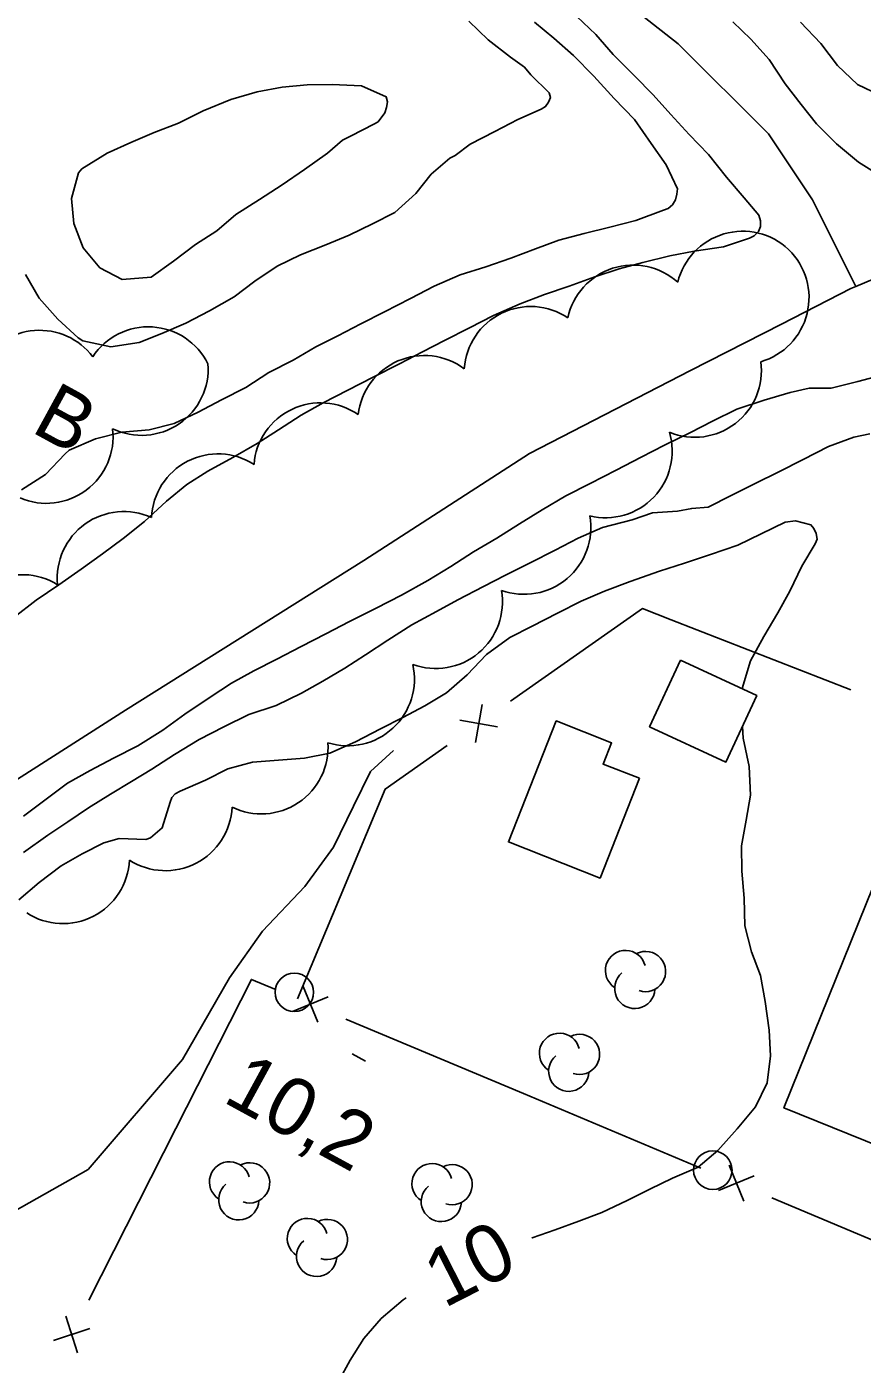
# Model space of a CAD drawing. Extents: x 219136 to 222520, y 5421589 to 5424530.
# Drawn here: x 221619.8 to 221663.2, y 5423320.3 to 5423389.8 of the extents above; entities that cross this region are included whole.
import ezdxf

# ---------------------------------------------------------------- set-up
doc = ezdxf.new("R2010")
doc.units = 0
for name, color, linetype in [('Level 1', 7, 'Continuous'), ('Level 2', 7, 'Continuous'), ('Level 22', 7, 'Continuous'), ('Level 3', 7, 'Continuous'), ('Level 31', 7, 'Continuous'), ('Level 36', 7, 'Continuous'), ('Level 37', 7, 'Continuous'), ('Level 4', 7, 'Continuous'), ('Level 44', 7, 'Continuous')]:
    doc.layers.add(name, color=color, linetype=linetype)

msp = doc.modelspace()

# ---------------------------------------------------------------- linework, layer by layer
at = {"layer": 'Level 1'}
for points in [[(221642.82, 5423390.05), (221643.81, 5423389.09), (221644.98, 5423388.18), (221645.7, 5423387.66)], [(221645.7, 5423387.66), (221646.04, 5423387.26), (221646.98, 5423386.34), (221647.05, 5423386.09), (221646.95, 5423385.84), (221646.8, 5423385.62), (221646.57, 5423385.48), (221645.35, 5423384.95), (221644.16, 5423384.33), (221642.88, 5423383.67), (221642.1, 5423383.07), (221642.1, 5423383.07)], [(221642.1, 5423383.07), (221641.83, 5423382.94), (221640.86, 5423382.1), (221640.06, 5423381.1), (221638.96, 5423380.12), (221637.8, 5423379.52), (221636.59, 5423378.94), (221635.38, 5423378.43), (221634.06, 5423377.91), (221632.86, 5423377.32), (221631.69, 5423376.54), (221630.63, 5423375.74), (221629.34, 5423375), (221628.11, 5423374.37), (221626.87, 5423373.83), (221625.69, 5423373.37), (221624.21, 5423373.14), (221622.76, 5423373.45), (221622.51, 5423373.6), (221621.47, 5423374.57), (221620.49, 5423375.67), (221619.79, 5423376.89)], [(221619.43, 5423344.4), (221620.5, 5423345.3), (221621.63, 5423346.18), (221622.73, 5423346.79), (221623.85, 5423347.36), (221624.65, 5423347.6), (221626.03, 5423347.54), (221626.27, 5423347.63), (221626.88, 5423348.14), (221627.29, 5423349.48), (221627.39, 5423349.72), (221627.56, 5423349.92), (221627.82, 5423350.06), (221629.14, 5423350.63), (221630.3, 5423351.21), (221631.58, 5423351.56), (221632.93, 5423351.67), (221634.27, 5423351.76), (221635.6, 5423352.03), (221636.93, 5423352.62), (221638.22, 5423353.29), (221639.38, 5423353.88), (221640.53, 5423354.48), (221641.66, 5423355.16), (221642.73, 5423356.09), (221643.73, 5423357.16), (221644.94, 5423358.03), (221646.1, 5423358.63), (221647.42, 5423359.3), (221648.64, 5423359.92), (221649.86, 5423360.44), (221651.19, 5423360.94), (221652.71, 5423361.49), (221654.02, 5423361.89), (221655.37, 5423362.34), (221656.78, 5423362.84), (221658, 5423363.42), (221659.25, 5423364.03), (221659.79, 5423364.1), (221660.58, 5423363.89), (221660.74, 5423363.69), (221660.86, 5423363.43), (221660.9, 5423363.15), (221660.81, 5423362.91), (221660.12, 5423361.75), (221659.49, 5423360.45), (221658.86, 5423359.32), (221658.13, 5423358.09), (221657.44, 5423356.82), (221657.02, 5423355.39), (221657.02, 5423355.37)], [(221657.03, 5423353.42), (221657.06, 5423352.8), (221657.38, 5423351.34), (221657.44, 5423349.85), (221657.22, 5423348.54), (221656.97, 5423347.22), (221656.99, 5423345.89), (221657.12, 5423344.5), (221657.15, 5423343.05), (221657.5, 5423341.71)], [(221657.5, 5423341.71), (221657.97, 5423340.47), (221658.21, 5423339.12), (221658.41, 5423337.64), (221658.49, 5423336.3), (221658.31, 5423334.9), (221657.71, 5423333.66), (221656.76, 5423332.51), (221655.75, 5423331.38), (221654.73, 5423330.52), (221653.4, 5423329.95), (221652.21, 5423329.38), (221651.04, 5423328.78), (221649.72, 5423328.16), (221648.52, 5423327.72), (221647.29, 5423327.27), (221646.11, 5423326.84), (221646.09, 5423326.83)], [(221639.56, 5423323.73), (221639.4, 5423323.63), (221638.25, 5423322.65), (221637.36, 5423321.61), (221636.64, 5423320.49), (221636.04, 5423319.38)]]:
    msp.add_lwpolyline(points, dxfattribs=at)
at = {"layer": 'Level 2'}
for points in [[(221646.22, 5423390.01), (221647.23, 5423389.18), (221648.25, 5423388.27), (221649.31, 5423387.2), (221650.36, 5423386.03), (221651.42, 5423384.95), (221652.28, 5423383.7), (221653.07, 5423382.6), (221653.65, 5423381.35), (221653.62, 5423381.06), (221653.54, 5423380.77), (221653.39, 5423380.51), (221653.17, 5423380.32), (221652.92, 5423380.23), (221651.49, 5423379.7), (221650.13, 5423379.35), (221648.81, 5423379.02), (221647.48, 5423378.67), (221646.28, 5423378.23), (221645, 5423377.75), (221643.7, 5423377.29), (221642.37, 5423376.87), (221641.02, 5423376.29), (221639.78, 5423375.65), (221638.43, 5423374.96), (221637.21, 5423374.33), (221636, 5423373.71), (221634.87, 5423373.13), (221633.68, 5423372.44), (221632.42, 5423371.8), (221631.23, 5423371.02), (221629.97, 5423370.38), (221628.76, 5423369.75), (221627.51, 5423369.15), (221626.21, 5423368.83), (221624.78, 5423368.7), (221623.41, 5423368.36), (221622.05, 5423367.77), (221621.84, 5423367.58), (221620.82, 5423366.5), (221619.57, 5423365.7)], [(221648.43, 5423390.3), (221649.41, 5423389.36), (221650.31, 5423388.32), (221651.42, 5423387.21), (221652.38, 5423386.23), (221653.3, 5423385.21), (221654.26, 5423384.17), (221655.27, 5423383.12), (221656.19, 5423381.95), (221657.11, 5423380.87)], [(221661.64, 5423370.99), (221663.02, 5423371.34), (221664.45, 5423371.71), (221665.74, 5423372.37), (221666.41, 5423372.92), (221667.19, 5423374.05), (221667.95, 5423375.39), (221668.09, 5423375.89), (221668.06, 5423376.16), (221667.99, 5423376.43), (221667.95, 5423377.86), (221667.34, 5423379.15), (221666.56, 5423380.27), (221665.54, 5423381.19), (221664.36, 5423381.91), (221663.05, 5423382.73), (221661.92, 5423383.69), (221660.88, 5423384.72), (221660.07, 5423385.73), (221659.25, 5423386.8), (221658.41, 5423388.07), (221657.46, 5423389.12), (221656.53, 5423390.02)], [(221664.17, 5423386.21), (221663.01, 5423386.76), (221661.97, 5423387.76), (221661.09, 5423388.89), (221660.04, 5423390.01)], [(221635.47, 5423383.2), (221634.28, 5423382.35), (221633.12, 5423381.56), (221631.94, 5423380.79), (221630.71, 5423380.01), (221629.72, 5423379.17), (221628.61, 5423378.45), (221627.47, 5423377.58), (221626.31, 5423376.75), (221624.8, 5423376.63), (221623.65, 5423377.24), (221622.77, 5423378.28), (221622.29, 5423379.55), (221622.18, 5423380.85), (221622.54, 5423382.17), (221622.7, 5423382.38), (221624.03, 5423383.2), (221625.26, 5423383.75), (221626.46, 5423384.27), (221627.73, 5423384.75), (221629.02, 5423385.39), (221630.45, 5423385.99), (221631.81, 5423386.38), (221633.12, 5423386.63), (221634.41, 5423386.75), (221635.72, 5423386.77), (221637.23, 5423386.7), (221638.52, 5423386.12), (221638.58, 5423385.86), (221638.54, 5423385.57), (221638.45, 5423385.29), (221638.11, 5423384.83), (221637.87, 5423384.7), (221636.7, 5423384.1), (221636.25, 5423383.87), (221635.47, 5423383.2)], [(221657.11, 5423380.87), (221657.87, 5423379.97), (221657.96, 5423379.69), (221657.96, 5423379.39), (221657.86, 5423379.12), (221657.64, 5423378.9), (221657.39, 5423378.79), (221656.04, 5423378.34), (221654.52, 5423378.11), (221653.26, 5423377.87), (221651.85, 5423377.52), (221650.62, 5423377.19), (221649.35, 5423376.77), (221648.02, 5423376.29), (221646.75, 5423375.85), (221645.48, 5423375.37), (221644.09, 5423374.76), (221642.84, 5423374.13), (221641.54, 5423373.46), (221640.41, 5423372.88), (221639.21, 5423372.26), (221637.85, 5423371.56), (221636.53, 5423370.89), (221635.25, 5423370.23), (221634.1, 5423369.59), (221632.92, 5423368.82), (221631.81, 5423368.12), (221630.55, 5423367.38), (221629.26, 5423366.68), (221628.17, 5423365.98), (221627.11, 5423365.11), (221625.96, 5423364.07), (221624.86, 5423363.18), (221623.79, 5423362.38), (221622.68, 5423361.59), (221621.51, 5423360.77), (221620.34, 5423359.98), (221619.17, 5423359.08)], [(221619.68, 5423348.76), (221620.72, 5423349.54), (221621.96, 5423350.46), (221623.14, 5423351.13), (221624.36, 5423351.76), (221625.62, 5423352.4), (221626.92, 5423353.22), (221628.06, 5423354.06), (221629.38, 5423354.94), (221630.49, 5423355.67), (221631.64, 5423356.3), (221632.84, 5423356.91), (221634.11, 5423357.57), (221635.38, 5423358.22), (221636.62, 5423358.86), (221637.99, 5423359.56), (221639.31, 5423360.24), (221640.69, 5423360.99), (221641.87, 5423361.73), (221643.05, 5423362.48), (221644.27, 5423363.2), (221645.45, 5423363.94), (221646.62, 5423364.66), (221647.85, 5423365.39), (221649.12, 5423366.04), (221650.46, 5423366.73), (221651.77, 5423367.41), (221652.98, 5423368.03), (221654.32, 5423368.69), (221655.47, 5423369.27), (221656.74, 5423369.89), (221658.16, 5423370.36), (221659.51, 5423370.77), (221660.5, 5423370.99), (221661.64, 5423370.99), (221661.64, 5423370.99)], [(221655.24, 5423364.8), (221656.44, 5423365.42), (221657.69, 5423366.03), (221658.91, 5423366.64), (221660.18, 5423367.29), (221661.49, 5423367.95), (221662.81, 5423368.45), (221663.64, 5423368.61)], [(221619.68, 5423346.87), (221620.94, 5423347.76), (221621.98, 5423348.46), (221623.06, 5423349.18), (221624.19, 5423349.89), (221625.28, 5423350.55), (221626.35, 5423351.2), (221627.53, 5423351.96), (221628.81, 5423352.74), (221630.09, 5423353.4), (221631.38, 5423354.04), (221632.8, 5423354.51), (221634.12, 5423355.15), (221635.22, 5423355.76), (221636.37, 5423356.44), (221637.45, 5423357.14), (221638.61, 5423357.9), (221639.85, 5423358.69), (221641.14, 5423359.38), (221642.24, 5423359.99), (221643.58, 5423360.68), (221644.72, 5423361.27), (221646, 5423361.92), (221647.29, 5423362.58), (221648.49, 5423363.2), (221649.75, 5423363.75), (221651.29, 5423364.15), (221652.35, 5423364.51), (221653.65, 5423364.6), (221654.39, 5423364.74), (221655.24, 5423364.8), (221655.24, 5423364.8)]]:
    msp.add_lwpolyline(points, dxfattribs=at)
at = {"layer": 'Level 22'}
msp.add_lwpolyline([(221505.9, 5423267.93), (221515.38, 5423269.03), (221527.3, 5423270.7), (221536.06, 5423271.25), (221544.82, 5423273.64), (221553, 5423279.01), (221561.4, 5423284.66), (221567.61, 5423288.64), (221571.74, 5423291.82), (221577.37, 5423297.54), (221584.58, 5423303.83), (221593.43, 5423311.13), (221600.6, 5423316), (221609.2, 5423321.71), (221615.82, 5423326.32), (221623.04, 5423330.4), (221627.93, 5423336.12), (221630.38, 5423340.36), (221632.1, 5423342.78), (221634.29, 5423345.1), (221635.78, 5423347.14), (221636.82, 5423349.27), (221637.71, 5423351.08), (221638.9, 5423352.17)], dxfattribs=at)
at = {"layer": 'Level 3'}
msp.add_line((221636.75, 5423336.41), (221637.45, 5423336.02), dxfattribs=at)
at = {"layer": 'Level 31'}
for points in [[(221653.8, 5423356.86), (221657.77, 5423355.02), (221656.17, 5423351.56), (221652.2, 5423353.4)], [(221651.68, 5423350.72), (221649.63, 5423345.54), (221644.87, 5423347.42), (221647.35, 5423353.7), (221650.23, 5423352.56), (221649.79, 5423351.46)], [(221674.13, 5423341.52), (221669.29, 5423329.52), (221659.18, 5423333.6), (221665.37, 5423348.97), (221669.99, 5423347.11), (221668.63, 5423343.74)]]:
    msp.add_lwpolyline(points, close=True, dxfattribs=at)
at = {"layer": 'Level 36'}
for centre in [(221633.746, 5423339.603), (221655.486, 5423330.363)]:
    msp.add_circle(centre, 1, dxfattribs=at)
at = {"layer": 'Level 37'}
for p, q in [((221643.5, 5423354.56), (221643.16, 5423352.58)), ((221642.34, 5423353.74), (221644.31, 5423353.4)), ((221634.96, 5423338.06), (221634.21, 5423339.91)), ((221633.66, 5423338.6), (221635.51, 5423339.36)), ((221655.79, 5423329.31), (221657.64, 5423330.07)), ((221657.09, 5423328.76), (221656.34, 5423330.62)), ((221622.49, 5423320.87), (221621.87, 5423322.78)), ((221623.13, 5423322.14), (221621.23, 5423321.51))]:
    msp.add_line(p, q, dxfattribs=at)
for points in [[(221653.33, 5423358.95), (221651.83, 5423359.54), (221644.97, 5423354.72)], [(221662.65, 5423355.32), (221653.33, 5423358.95)], [(221641.69, 5423352.42), (221638.47, 5423350.16), (221636.13, 5423344.56)], [(221636.13, 5423344.56), (221633.92, 5423339.26)], [(221627.6, 5423332.53), (221631.52, 5423340.27), (221632.74, 5423339.76)], [(221636.43, 5423338.21), (221645.65, 5423334.34)], [(221645.65, 5423334.34), (221654.87, 5423330.47)], [(221623.08, 5423323.61), (221627.6, 5423332.53)], [(221658.56, 5423328.92), (221667.78, 5423325.04)]]:
    msp.add_lwpolyline(points, dxfattribs=at)
at = {"layer": 'Level 4'}
for points in [[(221641.59, 5423398.38), (221653.68, 5423388.88), (221658.38, 5423384.21), (221660.67, 5423380.77), (221662.91, 5423376.27)], [(221662.91, 5423376.27), (221666.4, 5423377.74)], [(221554.39, 5423314.28), (221556.5, 5423315.08), (221566.31, 5423319.1), (221574.72, 5423322.29), (221585.22, 5423327.43), (221592.58, 5423332.89), (221606.31, 5423341.67), (221616.43, 5423348.8), (221624.97, 5423354.26), (221637.36, 5423362.04), (221645.96, 5423367.59), (221654.33, 5423371.9), (221659.06, 5423374.32), (221662.66, 5423376.17), (221662.91, 5423376.27)]]:
    msp.add_lwpolyline(points, dxfattribs=at)
at = {"layer": 'Level 44'}
for centre, radius, start, end in [((221657.036, 5423375.678), 3.464, 46.44452, 166.44452), ((221657.021, 5423375.692), 3.464, 286.09795, 46.09795), ((221651.346, 5423373.919), 3.464, 47.90549, 167.90549), ((221646.029, 5423371.768), 3.464, 56.13948, 176.13948), ((221620.512, 5423370.533), 3.464, 37.12502, 151.53741), ((221626.163, 5423370.713), 3.464, 26.52421, 146.52421), ((221640.506, 5423369.221), 3.464, 53.38137, 173.38137), ((221654.549, 5423371.9), 3.464, 247.69707, 7.69707), ((221625.808, 5423372), 3.464, 244.31665, 4.31665), ((221635.106, 5423366.763), 3.464, 55.56239, 175.56239), ((221620.867, 5423368.469), 3.464, 246.78269, 6.78269), ((221649.91, 5423367.719), 3.464, 256.36416, 16.36416), ((221629.786, 5423364.113), 3.464, 57.39222, 177.39222), ((221624.895, 5423361.116), 3.464, 65.6036, 185.6036), ((221645.683, 5423363.742), 3.464, 250.14153, 10.14153), ((221619.618, 5423357.836), 3.464, 58.12587, 178.12587), ((221641.094, 5423359.89), 3.464, 249.88131, 9.88131), ((221636.523, 5423355.875), 3.464, 252.70171, 12.70171), ((221632.037, 5423352.334), 3.464, 243.8752, 3.8752), ((221627.051, 5423349.383), 3.464, 237.36707, 357.36707), ((221621.723, 5423346.635), 3.464, 237.20315, 357.20315), ((221650.954, 5423340.734), 1.046, 14.27134, 236.95571), ((221651.993, 5423340.682), 1.046, 251.44985, 117.13844), ((221651.434, 5423339.804), 1.046, 129.60365, 357.06074), ((221647.524, 5423336.434), 1.046, 14.27134, 236.95571), ((221648.563, 5423336.382), 1.046, 251.44985, 117.13844), ((221648.004, 5423335.504), 1.046, 129.60365, 357.06074), ((221630.384, 5423329.754), 1.046, 14.27134, 236.95571), ((221631.423, 5423329.702), 1.046, 251.44985, 117.13844), ((221640.904, 5423329.664), 1.046, 14.27134, 236.95571), ((221641.943, 5423329.612), 1.046, 251.44985, 117.13844), ((221630.864, 5423328.824), 1.046, 129.60365, 357.06074), ((221641.384, 5423328.734), 1.046, 129.60365, 357.06074), ((221634.424, 5423326.814), 1.046, 14.27134, 236.95571), ((221635.463, 5423326.762), 1.046, 251.44985, 117.13844), ((221634.904, 5423325.884), 1.046, 129.60365, 357.06074)]:
    msp.add_arc(centre, radius, start, end, dxfattribs=at)

# ---------------------------------------------------------------- texts
at = {"layer": 'Level 1'}
msp.add_text('10', height=3, rotation=27.03086, dxfattribs=at).set_placement((221641.53, 5423323.17))
at = {"layer": 'Level 3'}
msp.add_text('10,2', height=3, rotation=331.383, dxfattribs=at).set_placement((221629.96, 5423333.95))
at = {"layer": 'Level 44'}
msp.add_text('B', height=3, rotation=331.35475, dxfattribs=at).set_placement((221620, 5423368.76))

doc.saveas('drawing.dxf')
